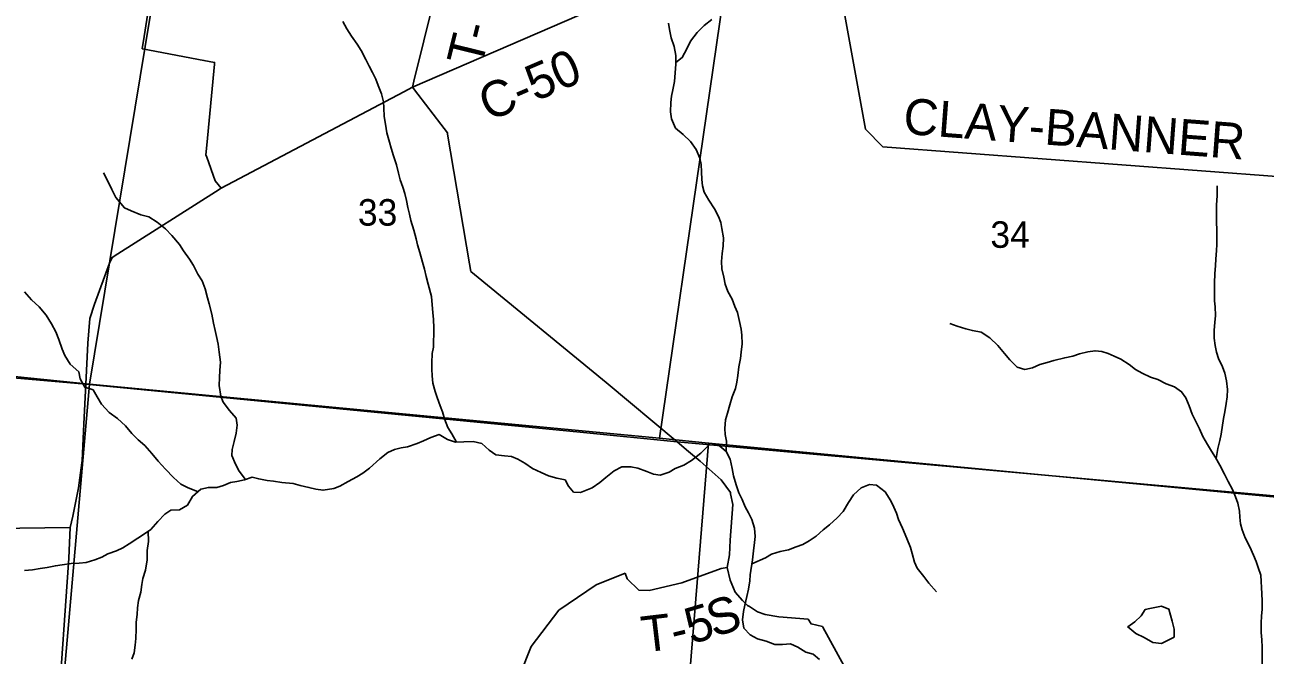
# Model space of a CAD drawing. Extents: x 1715311 to 2083412, y 146837 to 553079.
# Drawn here: x 1928313 to 1938656, y 339371 to 344626 of the extents above; entities that cross this region are included whole.
import ezdxf

# ---------------------------------------------------------------- set-up
doc = ezdxf.new("R2010")
doc.units = 0
for name, color, linetype in [('GM_X_County_Road', 7, 'Continuous'), ('GM_X_County_Road_Text', 7, 'Continuous'), ('GM_X_Minor_Lake', 7, 'Continuous'), ('GM_X_Minor_River', 7, 'Continuous'), ('GM_X_Section', 7, 'Continuous'), ('GM_X_Section_Text', 7, 'Continuous'), ('GM_X_Township', 7, 'Continuous'), ('GM_X_Township_Road', 7, 'Continuous'), ('GM_X_Township_Road_Text', 7, 'Continuous'), ('GM_X_Township_ROW', 7, 'Continuous')]:
    doc.layers.add(name, color=color, linetype=linetype)

msp = doc.modelspace()

# ---------------------------------------------------------------- linework, layer by layer
at = {"layer": 'GM_X_County_Road'}
for points in [[(1929951, 343265), (1929901, 343325), (1929831, 343522), (1929824, 343543), (1929832, 343624), (1929895, 344299), (1929896, 344313), (1929807, 344330), (1929295, 344427), (1929293, 344427), (1929309, 344529), (1929732, 347226), (1929732, 347226), (1928447, 347177), (1928394, 347175)], [(1931545, 344106), (1934080, 345205), (1934175, 345216), (1934811, 345294), (1935111, 344921), (1935323, 343757), (1935469, 343608), (1938789, 343358), (1939177, 343201)], [(1933847, 341070), (1933753, 341150), (1933160, 341645), (1932063, 342544), (1932033, 342570), (1932022, 342634), (1931839, 343714), (1931837, 343727), (1931782, 343799), (1931590, 344047), (1931545, 344106), (1931473, 344068), (1929951, 343265)], [(1928789, 340975), (1928791, 340994), (1928806, 341299), (1928821, 341629), (1928839, 341973), (1928856, 342179), (1928894, 342298), (1929021, 342639), (1929043, 342687), (1929089, 342716), (1929904, 343235), (1929951, 343265)], [(1934355, 339777), (1934341, 339786), (1934297, 339827), (1934236, 339896), (1934195, 339997), (1934171, 340103), (1934190, 340208), (1934196, 340329), (1934217, 340626), (1934198, 340717), (1934198, 340726), (1934121, 340834), (1933944, 340987), (1933847, 341070)], [(1924722, 340477), (1924774, 340471), (1925360, 340401), (1925389, 340397), (1925458, 340361), (1925648, 340262), (1925684, 340243), (1925749, 340261), (1926267, 340401), (1926285, 340405), (1926373, 340406), (1928691, 340435), (1928714, 340531), (1928761, 340766), (1928789, 340975)], [(1928588, 338867), (1928681, 340180), (1928691, 340435)], [(1935143, 339284), (1934968, 339604), (1934964, 339611), (1934870, 339631), (1934845, 339670), (1934602, 339691), (1934487, 339710), (1934424, 339731), (1934355, 339777)]]:
    msp.add_lwpolyline(points, dxfattribs=at)
at = {"layer": 'GM_X_Minor_Lake'}
for points in [[(1937898, 339521), (1937896, 339589), (1937880, 339655), (1937852, 339755), (1937791, 339779), (1937721, 339765), (1937695, 339760)], [(1937695, 339760), (1937655, 339751), (1937623, 339699), (1937569, 339649), (1937510, 339607), (1937577, 339553), (1937647, 339517), (1937719, 339477), (1937791, 339469), (1937898, 339521)]]:
    msp.add_lwpolyline(points, dxfattribs=at)
at = {"layer": 'GM_X_Minor_River'}
for points in [[(1931912, 341148), (1931873, 341216), (1931842, 341270), (1931814, 341342), (1931796, 341400), (1931778, 341450), (1931751, 341520), (1931735, 341570), (1931715, 341639), (1931709, 341701), (1931708, 341755), (1931708, 341807), (1931710, 341885), (1931720, 341939), (1931722, 341989), (1931723, 342043), (1931725, 342101), (1931721, 342169), (1931715, 342227), (1931710, 342291), (1931704, 342361), (1931678, 342465), (1931661, 342527), (1931645, 342589), (1931631, 342647), (1931607, 342727), (1931588, 342791), (1931576, 342842), (1931558, 342914), (1931532, 342996), (1931521, 343048), (1931507, 343102), (1931495, 343162), (1931481, 343220), (1931466, 343274), (1931442, 343334), (1931430, 343390), (1931412, 343460), (1931387, 343535), (1931367, 343597), (1931355, 343647), (1931331, 343727), (1931322, 343799), (1931310, 343863), (1931308, 343933), (1931304, 343985), (1931289, 344051), (1931261, 344119), (1931241, 344173), (1931213, 344229), (1931186, 344282), (1931156, 344336), (1931118, 344412), (1931084, 344466), (1931037, 344532), (1930999, 344592), (1930965, 344655)], [(1934162, 341066), (1934164, 341156), (1934152, 341210), (1934150, 341262), (1934157, 341334), (1934173, 341388), (1934193, 341458), (1934213, 341526), (1934240, 341594), (1934250, 341648), (1934258, 341702), (1934268, 341776), (1934281, 341844), (1934287, 341898), (1934295, 341966), (1934293, 342038), (1934288, 342090), (1934274, 342154), (1934256, 342228), (1934235, 342278), (1934213, 342338), (1934177, 342403), (1934154, 342465), (1934142, 342521), (1934126, 342591), (1934122, 342653), (1934129, 342719), (1934137, 342781), (1934139, 342849), (1934126, 342929), (1934116, 342979), (1934098, 343029), (1934065, 343093), (1934017, 343164), (1933979, 343230), (1933964, 343284), (1933960, 343336), (1933956, 343400), (1933954, 343462), (1933941, 343514), (1933911, 343586), (1933863, 343653), (1933804, 343713), (1933740, 343765), (1933705, 343841), (1933697, 343901), (1933699, 343979), (1933705, 344031), (1933718, 344083), (1933732, 344153), (1933736, 344227), (1933742, 344299), (1933741, 344369), (1933727, 344446), (1933704, 344518), (1933690, 344586), (1933680, 344640)], [(1933742, 344313), (1933795, 344353), (1933833, 344427), (1933865, 344491), (1933921, 344561), (1933977, 344620), (1934041, 344670)], [(1930153, 340836), (1930102, 340904), (1930069, 340963), (1930041, 341035), (1930043, 341085), (1930059, 341153), (1930076, 341223), (1930084, 341289), (1930076, 341347), (1930020, 341411), (1929967, 341481), (1929949, 341531), (1929935, 341619), (1929938, 341687), (1929940, 341743), (1929944, 341813), (1929934, 341897), (1929925, 341964), (1929913, 342028), (1929901, 342078), (1929887, 342138), (1929872, 342214), (1929852, 342300), (1929836, 342350), (1929818, 342424), (1929791, 342492), (1929757, 342548), (1929719, 342619), (1929686, 342673), (1929636, 342743), (1929602, 342795), (1929539, 342871), (1929487, 342924), (1929417, 342982), (1929347, 343024), (1929281, 343042), (1929200, 343075), (1929144, 343101), (1929072, 343187), (1929039, 343253), (1929003, 343328), (1928971, 343392)], [(1938247, 341011), (1938262, 341094), (1938277, 341160), (1938289, 341214), (1938309, 341343), (1938320, 341399), (1938332, 341469), (1938340, 341525), (1938342, 341585), (1938335, 341659), (1938319, 341722), (1938299, 341776), (1938268, 341844), (1938250, 341898), (1938238, 341954), (1938231, 342014), (1938231, 342080), (1938237, 342144), (1938241, 342202), (1938238, 342274), (1938234, 342326), (1938234, 342406), (1938233, 342476), (1938237, 342550), (1938243, 342620), (1938245, 342672), (1938250, 342746), (1938252, 342796), (1938252, 342848), (1938252, 342922), (1938251, 342976), (1938251, 343122), (1938256, 343202), (1938256, 343283)], [(1929760, 340734), (1929671, 340768), (1929615, 340798), (1929553, 340851), (1929487, 340923), (1929426, 340987), (1929372, 341053), (1929314, 341118), (1929259, 341166), (1929205, 341220), (1929153, 341284), (1929087, 341345), (1929018, 341395), (1928952, 341463), (1928916, 341525), (1928883, 341583), (1928813, 341604), (1928775, 341674), (1928763, 341732), (1928692, 341796), (1928646, 341868), (1928624, 341922), (1928596, 342003), (1928571, 342067), (1928535, 342133), (1928491, 342205), (1928432, 342275), (1928370, 342332), (1928312, 342400)], [(1936589, 341773), (1936526, 341834), (1936482, 341886), (1936428, 341952), (1936361, 342017), (1936289, 342063), (1936215, 342077), (1936161, 342093), (1936088, 342114), (1936026, 342136)], [(1938630, 339239), (1938630, 339437), (1938627, 339499), (1938623, 339559), (1938623, 339637), (1938626, 339699), (1938630, 339751), (1938632, 339823), (1938628, 339883), (1938625, 339935), (1938623, 339986), (1938619, 340038), (1938599, 340102), (1938582, 340152), (1938558, 340204), (1938528, 340274), (1938489, 340348), (1938465, 340416), (1938451, 340466), (1938444, 340521), (1938442, 340571), (1938428, 340639), (1938410, 340691), (1938385, 340751), (1938349, 340819), (1938317, 340881), (1938278, 340955), (1938242, 341020), (1938210, 341072), (1938175, 341126), (1938137, 341194), (1938108, 341258), (1938048, 341379), (1938023, 341451), (1937995, 341517), (1937959, 341567), (1937899, 341607), (1937830, 341634), (1937760, 341670), (1937700, 341688), (1937631, 341721), (1937575, 341753), (1937521, 341793), (1937452, 341840), (1937398, 341864), (1937346, 341886), (1937294, 341904), (1937238, 341909), (1937178, 341899), (1937108, 341883), (1937051, 341865), (1936985, 341850), (1936895, 341828), (1936837, 341812), (1936777, 341795), (1936715, 341767), (1936651, 341753), (1936589, 341773)], [(1932947, 340726), (1932890, 340730), (1932846, 340780), (1932819, 340832), (1932751, 340846), (1932681, 340865), (1932619, 340895), (1932547, 340927), (1932482, 340971), (1932424, 341006), (1932372, 341028), (1932312, 341032), (1932242, 341040), (1932186, 341081), (1932123, 341135), (1932051, 341151), (1931973, 341149), (1931905, 341148), (1931837, 341168), (1931769, 341210), (1931699, 341186), (1931639, 341157), (1931585, 341135), (1931505, 341109), (1931451, 341099), (1931397, 341086), (1931341, 341060), (1931275, 341008), (1931189, 340930), (1931131, 340889), (1931081, 340859), (1931011, 340819), (1930941, 340781), (1930891, 340761), (1930801, 340746), (1930741, 340756), (1930683, 340770), (1930609, 340785), (1930552, 340801), (1930456, 340811), (1930388, 340821), (1930334, 340828), (1930264, 340840), (1930210, 340854), (1930146, 340834), (1930082, 340819), (1930030, 340811), (1929970, 340785), (1929916, 340769), (1929844, 340769), (1929782, 340754), (1929712, 340694), (1929670, 340622), (1929602, 340584), (1929532, 340579), (1929482, 340547), (1929424, 340485), (1929364, 340419), (1929312, 340383), (1929257, 340346), (1929183, 340298), (1929131, 340266), (1929077, 340242), (1929005, 340216), (1928955, 340187), (1928897, 340165), (1928825, 340143), (1928767, 340139), (1928699, 340134), (1928625, 340124), (1928569, 340116), (1928500, 340102), (1928442, 340093), (1928378, 340083), (1928312, 340077)], [(1934246, 340790), (1934224, 340866), (1934213, 340928), (1934195, 341004), (1934161, 341068), (1934090, 341129), (1934018, 341121), (1933950, 341055), (1933874, 340995), (1933808, 340956), (1933736, 340928), (1933686, 340896), (1933610, 340873), (1933556, 340879), (1933500, 340901), (1933426, 340931), (1933367, 340942), (1933291, 340940), (1933227, 340908), (1933159, 340853), (1933109, 340811), (1933045, 340765), (1932947, 340726)], [(1934940, 339336), (1934888, 339380), (1934825, 339396), (1934759, 339437), (1934697, 339465), (1934631, 339461), (1934568, 339460), (1934494, 339488), (1934424, 339506), (1934362, 339541), (1934309, 339597), (1934299, 339665), (1934307, 339735), (1934318, 339789), (1934334, 339861), (1934348, 339921), (1934358, 339991), (1934363, 340041), (1934381, 340167), (1934389, 340241), (1934398, 340309), (1934404, 340359), (1934398, 340429), (1934377, 340503), (1934347, 340557), (1934321, 340607), (1934295, 340669), (1934268, 340724), (1934246, 340790)], [(1934376, 340133), (1934489, 340182), (1934541, 340214), (1934613, 340236), (1934681, 340250), (1934745, 340273), (1934801, 340293), (1934853, 340325), (1934911, 340362), (1934971, 340416), (1935023, 340458), (1935087, 340516), (1935137, 340568), (1935181, 340643), (1935224, 340709), (1935288, 340767), (1935356, 340793), (1935415, 340788), (1935487, 340734), (1935535, 340658), (1935560, 340604), (1935582, 340554), (1935600, 340501), (1935631, 340429), (1935669, 340345), (1935699, 340269), (1935714, 340219), (1935732, 340147), (1935754, 340095), (1935809, 340026), (1935851, 339970), (1935916, 339898)], [(1929343, 340405), (1929345, 340319), (1929335, 340243), (1929335, 340167), (1929320, 340081), (1929298, 340011), (1929288, 339959), (1929280, 339895), (1929262, 339827), (1929253, 339767), (1929251, 339711), (1929243, 339645), (1929241, 339587), (1929240, 339509), (1929234, 339455), (1929226, 339391), (1929206, 339339)]]:
    msp.add_lwpolyline(points, dxfattribs=at)
at = {"layer": 'GM_X_Section'}
for points in [[(1924471, 347017), (1929782, 347264), (1928854, 341631), (1924063, 342119)], [(1929782, 347264), (1932086, 346397), (1934334, 346206), (1933605, 341180), (1928854, 341631)], [(1934334, 346206), (1939533, 346138), (1938957, 340668), (1934015, 341139), (1933605, 341180)], [(1924063, 342119), (1928854, 341631), (1928365, 336024), (1922885, 336453), (1923343, 342193)], [(1933605, 341180), (1934015, 341139), (1933565, 335605), (1928365, 336024), (1928854, 341631)], [(1938957, 340668), (1939397, 340622), (1938923, 335133), (1933565, 335605), (1934015, 341139)]]:
    msp.add_lwpolyline(points, close=True, dxfattribs=at)
at = {"layer": 'GM_X_Township'}
for points in [[(1938948, 340681), (1938232, 340744), (1933753, 341150), (1932944, 341230), (1928821, 341629), (1928217, 341682), (1925166, 341982), (1924036, 342101), (1919669, 342538), (1917981, 342685), (1918282, 346303), (1918872, 353414), (1918984, 354830), (1919439, 360580), (1919699, 363864)], [(1917501, 336918), (1917738, 339604), (1917863, 341233), (1917981, 342685), (1919669, 342538), (1924036, 342101), (1925166, 341982), (1928217, 341682), (1928821, 341629), (1932944, 341230), (1933753, 341150), (1938232, 340744), (1938948, 340681), (1939407, 340631), (1943323, 340193), (1944440, 340068), (1949614, 339520), (1949823, 339498), (1949763, 338856)]]:
    msp.add_lwpolyline(points, dxfattribs=at)
at = {"layer": 'GM_X_Township_Road'}
for points in [[(1931545, 344106), (1931558, 344157), (1931810, 345180), (1931813, 345193), (1931724, 345214), (1931468, 345275), (1931416, 345287)], [(1934171, 340103), (1934119, 340093), (1933792, 339974), (1933520, 339911), (1933434, 339913), (1933336, 340008), (1933319, 340055)]]:
    msp.add_lwpolyline(points, dxfattribs=at)
at = {"layer": 'GM_X_Township_ROW'}
msp.add_lwpolyline([(1931653, 336595), (1931838, 337110), (1931967, 337551), (1932104, 337900), (1932251, 338331), (1932297, 338652), (1932352, 338955), (1932444, 339213), (1932536, 339442), (1932766, 339745), (1933078, 339956), (1933319, 340055)], dxfattribs=at)

# ---------------------------------------------------------------- texts
at = {"layer": 'GM_X_County_Road_Text'}
for s, rotation, p in [('C-50', 23.3347, (1932182, 343817)), ('CLAY-BANNER', 355.6748, (1935632, 343718))]:
    msp.add_text(s, height=300, rotation=rotation, dxfattribs=at).set_placement(p)
at = {"layer": 'GM_X_Section_Text'}
for s, p in [('33', (1931091, 342952)), ('34', (1936365, 342767))]:
    msp.add_text(s, height=221, rotation=0, dxfattribs=at).set_placement(p)
at = {"layer": 'GM_X_Township_Road_Text'}
for s, rotation, p in [('-', 76.1821, (1932175, 344482)), ('T', 76.1831, (1932121, 344264)), ('5', 16.6527, (1933870, 339460)), ('S', 18.7505, (1934059, 339516)), ('T', 6.7439, (1933472, 339393)), ('-', 13.7003, (1933734, 339426))]:
    msp.add_text(s, height=300, rotation=rotation, dxfattribs=at).set_placement(p)

doc.saveas('drawing.dxf')
